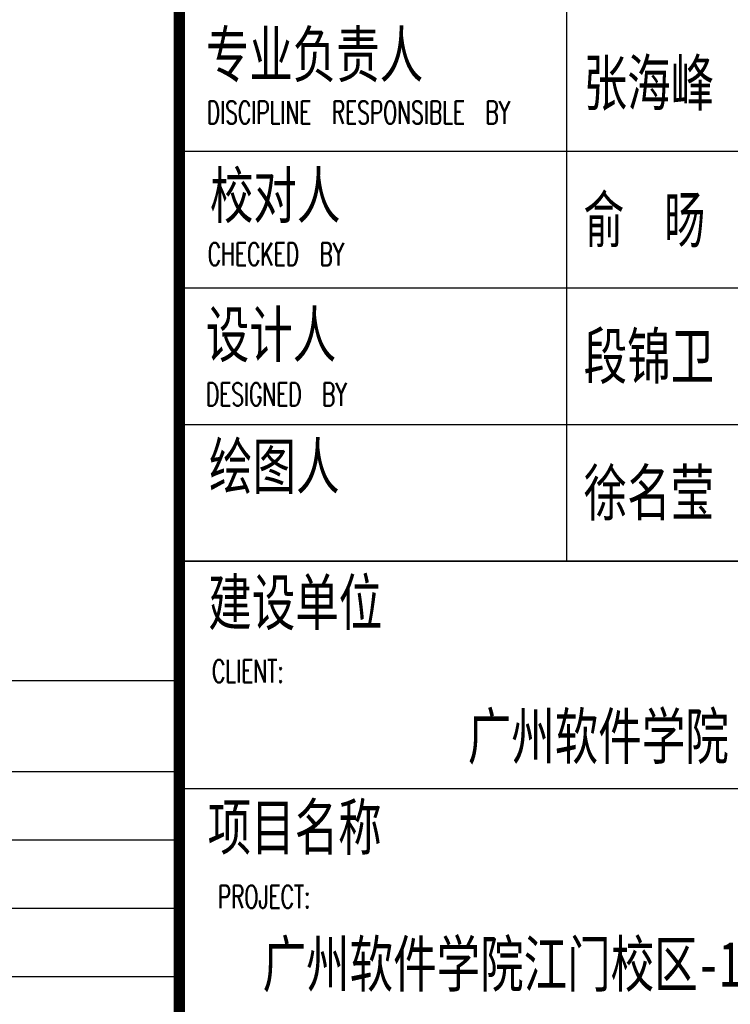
# Model space of a CAD drawing. Extents: x 1779708 to 7299578, y -1121471 to 88434.
# Tile 891 of 1056: x 6681372 to 6684492, y -965997 to -961673. Entities that reach past the tile are written whole.
import ezdxf

# ---------------------------------------------------------------- set-up
doc = ezdxf.new("R2010")
doc.units = 0
doc.header["$LTSCALE"] = 1000
doc.header["$MEASUREMENT"] = 0
doc.linetypes.add('DOTE', pattern=[2.42, 2, -0.2, 0.02, -0.2])
for name, color, linetype in [('DOTE', 1, 'DOTE'), ('PUB_TAB', 7, 'CONTINUOUS'), ('PUB_TITLE', 4, 'CONTINUOUS'), ('可见线', 6, 'CONTINUOUS'), ('通-图框－文字', 4, 'CONTINUOUS')]:
    doc.layers.add(name, color=color, linetype=linetype)
doc.styles.add('-宋体', font='simhei.ttf', dxfattribs={"width": 0.7})
doc.styles.add('dim_font', font='SIMPLEX.shx', dxfattribs={"width": 0.8})
doc.styles.add('仿宋', font='txt', dxfattribs={"width": 0.7})

# ---------------------------------------------------------------- blocks, each defined once
blk = doc.blocks.new('A$C3D8761CE')
at = {"layer": 'PUB_TITLE'}
for p, q in [((76100, 23200), (83100, 23200)), ((76100, 22000), (83100, 22000)), ((76100, 20800), (83100, 20800)), ((83100, 19600), (76100, 19600)), ((83100, 17600), (76100, 17600)), ((83100, 17600), (76100, 17600)), ((83100, 17600), (76100, 17600))]:
    blk.add_line(p, q, dxfattribs=at)
at = {"layer": 'PUB_TITLE', "const_width": 100}
blk.add_lwpolyline([(76100, 58400), (76100, 1000)], dxfattribs=at)
at = {"layer": 'PUB_TITLE'}
for points in [[(79500, 28000), (79500, 19600)], [(76100, 19600), (83100, 19600)]]:
    blk.add_lwpolyline(points, dxfattribs=at)
at = {"layer": '通-图框－文字'}
for s, style, width, p in [('专业负责人', '仿宋', 0.7, (76331.8, 23848.7)), ('张海峰', '仿宋', 0.7, (79650, 23600)), ('校对人', '仿宋', 0.7, (76368.5, 22611.4)), ('俞  旸', '-宋体', 0.65, (79650, 22400)), ('设计人', '仿宋', 0.7, (76332, 21390.2)), ('段锦卫', '仿宋', 0.7, (79650, 21200)), ('绘图人', '仿宋', 0.7, (76360.7, 20232.8)), ('徐名莹', '仿宋', 0.7, (79650, 20000)), ('建设单位', '仿宋', 0.7, (76353.7, 19036.7)), ('广州软件学院', '仿宋', 0.7, (78632.6, 17860.7)), ('项目名称', '仿宋', 0.7, (76349, 17063.4)), ('广州软件学院江门校区-1号教学楼', '仿宋', 0.7, (76831.5, 15860.7))]:
    blk.add_text(s, height=400, dxfattribs=dict(at, style=style, width=width)).set_placement(p)
at = {"layer": '通-图框－文字', "color": 4, "style": 'dim_font', "width": 0.65}
for s, p in [('DISCIPLINE  RESPONSIBLE  BY', (76341.2, 23439)), ('CHECKED  BY', (76349.8, 22194.6)), ('DESIGNED  BY', (76333.8, 20963.6)), ('CLIENT:', (76387.2, 18532.8)), ('PROJECT:', (76437.8, 16551.7))]:
    blk.add_text(s, height=200, dxfattribs=at).set_placement(p)

msp = doc.modelspace()

# ---------------------------------------------------------------- linework, layer by layer
at = {"layer": 'DOTE'}
msp.add_line((6646173.1, -964575.2), (6682073.1, -964575.2), dxfattribs=at)
at = {"layer": 'PUB_TAB'}
for p, q in [((6645273.1, -964975.2), (6682073.1, -964975.2)), ((6645273.1, -965275.2), (6682073.1, -965275.2)), ((6645273.1, -965575.2), (6682073.1, -965575.2)), ((6645273.1, -965875.2), (6682073.1, -965875.2))]:
    msp.add_line(p, q, dxfattribs=at)

# ---------------------------------------------------------------- block references
at = {"layer": '可见线', "xscale": 0.5, "yscale": 0.5, "zscale": 0.5}
msp.add_blockref('A$C3D8761CE', (6644023.1, -973850.2), dxfattribs=at)

doc.saveas('drawing.dxf')
